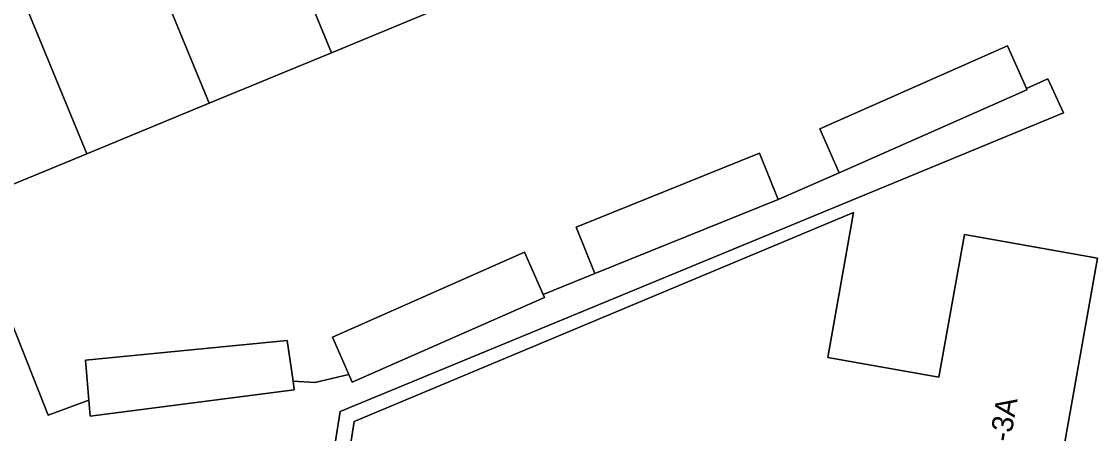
# Model space of a CAD drawing. Extents: x 160856 to 161310, y 384024 to 384878.
# Drawn here: x 161180.2 to 161231, y 384718.5 to 384737.9 of the extents above; entities that cross this region are included whole.
import ezdxf

# ---------------------------------------------------------------- set-up
doc = ezdxf.new("R2010")
doc.units = 0
for name, color, linetype in [('IMGEO_Erf', 7, 'Continuous'), ('IMGEO_Pand', 7, 'Continuous'), ('IMGEO_Pand_nummerreeks', 7, 'Continuous'), ('IMGEO_Voetpad_open', 7, 'Continuous')]:
    doc.layers.add(name, color=color, linetype=linetype)

msp = doc.modelspace()

# ---------------------------------------------------------------- linework, layer by layer
at = {"layer": 'IMGEO_Erf'}
for points in [[(161200.592, 384738.846), (161194.813, 384736.465), (161189.034, 384734.084), (161183.256, 384731.703), (161177.477, 384729.322), (161181.43, 384719.373), (161183.352, 384720.07), (161183.2, 384721.957), (161192.717, 384722.887), (161192.998, 384720.977), (161194.025, 384720.903), (161195.637, 384721.289), (161194.861, 384723.053), (161203.935, 384727.049), (161204.813, 384725.054), (161207.254, 384726.052), (161206.374, 384728.237), (161215.035, 384731.724), (161215.915, 384729.538), (161218.807, 384730.805), (161217.891, 384732.88), (161226.754, 384736.794), (161227.646, 384734.774), (161228.652, 384735.242), (161229.402, 384733.629), (161195.23, 384719.539), (161194.816, 384716.962)], [(161195.533, 384716.847), (161195.889, 384719.063), (161219.474, 384728.931), (161218.258, 384722.091), (161223.516, 384721.156), (161224.714, 384727.895), (161231.004, 384726.776), (161228.263, 384711.354)]]:
    msp.add_lwpolyline(points, dxfattribs=at)
at = {"layer": 'IMGEO_Pand'}
for points in [[(161200.592, 384738.846), (161196.67, 384748.363), (161190.891, 384745.982), (161194.813, 384736.465)], [(161189.034, 384734.084), (161194.813, 384736.465), (161190.891, 384745.982), (161185.112, 384743.6)], [(161189.034, 384734.084), (161185.112, 384743.6), (161179.334, 384741.219), (161183.256, 384731.703)], [(161183.256, 384731.703), (161179.334, 384741.219), (161173.555, 384738.838), (161175.461, 384734.216), (161176.219, 384732.376), (161177.477, 384729.322)], [(161227.646, 384734.774), (161226.754, 384736.794), (161217.891, 384732.88), (161218.807, 384730.805), (161227.67, 384734.719)], [(161215.915, 384729.538), (161215.035, 384731.724), (161206.374, 384728.237), (161207.254, 384726.052)], [(161228.263, 384711.354), (161231.004, 384726.776), (161224.714, 384727.895), (161223.516, 384721.156), (161218.258, 384722.091), (161219.474, 384728.931), (161195.889, 384719.063), (161195.533, 384716.847), (161216.814, 384713.427), (161216.898, 384713.688), (161222.198, 384712.745), (161222.144, 384712.442)], [(161204.813, 384725.054), (161203.935, 384727.049), (161194.861, 384723.053), (161195.637, 384721.289), (161195.798, 384720.923), (161204.873, 384724.919)], [(161192.717, 384722.887), (161183.2, 384721.957), (161183.352, 384720.07), (161183.413, 384719.313), (161193.06, 384720.558), (161192.998, 384720.977)]]:
    msp.add_lwpolyline(points, close=True, dxfattribs=at)
at = {"layer": 'IMGEO_Voetpad_open'}
msp.add_lwpolyline([(161194.816, 384716.962), (161195.23, 384719.539), (161229.402, 384733.629), (161228.652, 384735.242), (161227.646, 384734.774), (161227.67, 384734.719), (161218.807, 384730.805), (161215.915, 384729.538), (161207.254, 384726.052), (161204.813, 384725.054), (161204.873, 384724.919), (161195.798, 384720.923), (161195.637, 384721.289), (161194.025, 384720.903), (161192.998, 384720.977), (161193.06, 384720.558), (161183.413, 384719.313), (161183.352, 384720.07), (161181.43, 384719.373), (161177.477, 384729.322)], dxfattribs=at)

# ---------------------------------------------------------------- texts
at = {"layer": 'IMGEO_Pand_nummerreeks'}
msp.add_text('3-3A', height=1, rotation=80.4615, dxfattribs=at).set_placement((161226.764, 384717.332))

doc.saveas('drawing.dxf')
